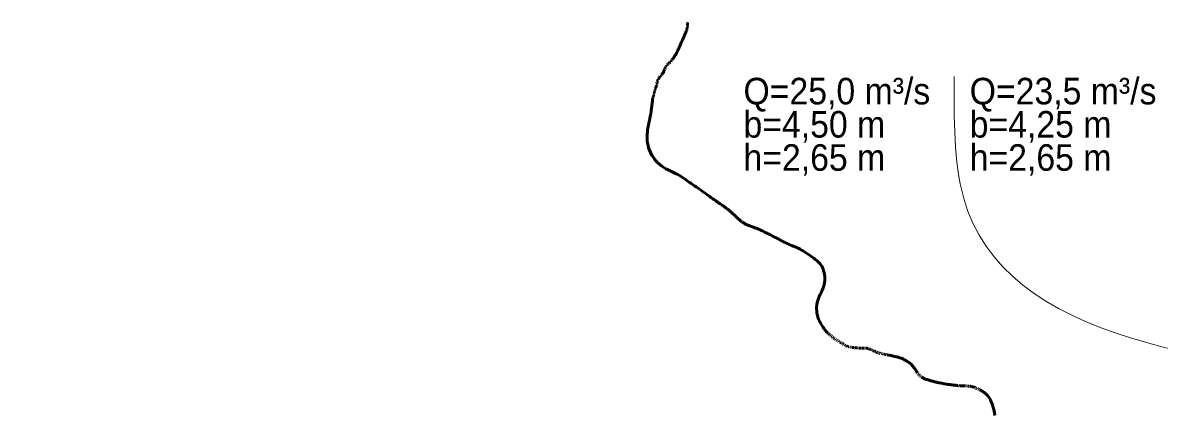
# Model space of a CAD drawing. Extents: x -1643653 to 4543381, y 1624270 to 13878484.
# Drawn here: x 685215 to 702315, y 8955585 to 8961482 of the extents above; entities that cross this region are included whole.
import ezdxf

# ---------------------------------------------------------------- set-up
doc = ezdxf.new("R2010")
doc.units = 0
doc.header["$LTSCALE"] = 160
for name, color, linetype, lineweight in [('24', 7, 'Continuous', 25), ('50', 7, 'Continuous', 13), ('60', 7, 'Continuous', 13)]:
    doc.layers.add(name, color=color, linetype=linetype, lineweight=lineweight)

msp = doc.modelspace()

# ---------------------------------------------------------------- linework, layer by layer
at = {"layer": '24'}
for p, q in [((695215.5, 8961429.1), (695215, 8961422.2)), ((695215.1, 8961489), (695215.8, 8961480.6)), ((695216.2, 8961443), (695215.9, 8961436)), ((695216.2, 8961472.6), (695216.5, 8961464.9)), ((695216.5, 8961457.4), (695216.4, 8961450.1)), ((695203.7, 8961369.9), (695200.3, 8961361)), ((695208.8, 8961386.1), (695206.5, 8961378.2)), ((695212.3, 8961401), (695210.8, 8961393.7)), ((695214.3, 8961415.2), (695213.5, 8961408.2)), ((694976.7, 8960913), (694971.5, 8960906.9)), ((694988.2, 8960928.1), (694982.2, 8960920.1)), ((694874.5, 8960788.4), (694870.7, 8960779.5)), ((694881.6, 8960804.2), (694878.1, 8960796.7)), ((694888.3, 8960817.6), (694885, 8960811.2)), ((694895.4, 8960829.4), (694891.8, 8960823.7)), ((694903.2, 8960840.2), (694899.2, 8960834.8)), ((694912.2, 8960850.5), (694907.6, 8960845.4)), ((694922.1, 8960860.3), (694917.1, 8960855.5)), ((694932, 8960869.5), (694927, 8960865)), ((694941.4, 8960877.7), (694936.8, 8960873.7)), ((694950, 8960885.1), (694945.8, 8960881.5)), ((694958.2, 8960892.6), (694954.1, 8960888.7)), ((694966.8, 8960901.5), (694962.4, 8960896.8)), ((694761.3, 8960585.2), (694758.9, 8960576.3)), ((694767, 8960603.1), (694764, 8960594.1)), ((694773.6, 8960621), (694770.2, 8960612.1)), ((694781.6, 8960638.2), (694777.4, 8960629.7)), ((694790.9, 8960654), (694786, 8960646.3)), ((694801.8, 8960668.2), (694796.2, 8960661.2)), ((694813.6, 8960681.6), (694807.6, 8960674.9)), ((694825.8, 8960695.7), (694819.7, 8960688.5)), ((694711.6, 8960406), (694709.7, 8960398.4)), ((694715.5, 8960421.7), (694713.5, 8960413.8)), ((694719.5, 8960437.8), (694717.4, 8960429.8)), ((694723.8, 8960454.1), (694721.6, 8960446)), ((694728.6, 8960470), (694726.2, 8960462.1)), ((694733.8, 8960485.9), (694731.2, 8960478)), ((694738.8, 8960501.8), (694736.3, 8960493.8)), ((694743.7, 8960517.7), (694741.3, 8960509.7)), ((694748.1, 8960534), (694745.9, 8960525.8)), ((694752.2, 8960550.6), (694750.2, 8960542.3)), ((694756.5, 8960567.7), (694754.3, 8960559.1)), ((694699.2, 8960361.1), (694696.9, 8960351.9)), ((694703.5, 8960376.8), (694701.4, 8960369.2)), ((694707.7, 8960391.1), (694705.6, 8960383.9))]:
    msp.add_line(p, q, dxfattribs=at)
at = {"layer": '24', "lineweight": 53}
for p, q in [((695215.5, 8961429.1), (695215.9, 8961436)), ((695216.2, 8961472.6), (695215.8, 8961480.6)), ((695216.2, 8961443), (695216.4, 8961450.1)), ((695216.5, 8961457.4), (695216.5, 8961464.9)), ((695203.7, 8961369.9), (695206.5, 8961378.2)), ((695208.8, 8961386.1), (695210.8, 8961393.7)), ((695212.3, 8961401), (695213.5, 8961408.2)), ((695214.3, 8961415.2), (695215, 8961422.2)), ((694976.7, 8960913), (694982.2, 8960920.1)), ((694874.5, 8960788.4), (694878.1, 8960796.7)), ((694881.6, 8960804.2), (694885, 8960811.2)), ((694888.3, 8960817.6), (694891.8, 8960823.7)), ((694895.4, 8960829.4), (694899.2, 8960834.8)), ((694903.2, 8960840.2), (694907.6, 8960845.4)), ((694912.2, 8960850.5), (694917.1, 8960855.5)), ((694922.1, 8960860.3), (694927, 8960865)), ((694932, 8960869.5), (694936.8, 8960873.7)), ((694941.4, 8960877.7), (694945.8, 8960881.5)), ((694950, 8960885.1), (694954.1, 8960888.7)), ((694958.2, 8960892.6), (694962.4, 8960896.8)), ((694966.8, 8960901.5), (694971.5, 8960906.9)), ((694756.5, 8960567.7), (694758.9, 8960576.3)), ((694761.3, 8960585.2), (694764, 8960594.1)), ((694767, 8960603.1), (694770.2, 8960612.1)), ((694773.6, 8960621), (694777.4, 8960629.7)), ((694781.6, 8960638.2), (694786, 8960646.3)), ((694790.9, 8960654), (694796.2, 8960661.2)), ((694801.8, 8960668.2), (694807.6, 8960674.9)), ((694813.6, 8960681.6), (694819.7, 8960688.5)), ((694707.7, 8960391.1), (694709.7, 8960398.4)), ((694711.6, 8960406), (694713.5, 8960413.8)), ((694715.5, 8960421.7), (694717.4, 8960429.8)), ((694719.5, 8960437.8), (694721.6, 8960446)), ((694723.8, 8960454.1), (694726.2, 8960462.1)), ((694728.6, 8960470), (694731.2, 8960478)), ((694733.8, 8960485.9), (694736.3, 8960493.8)), ((694738.8, 8960501.8), (694741.3, 8960509.7)), ((694743.7, 8960517.7), (694745.9, 8960525.8)), ((694748.1, 8960534), (694750.2, 8960542.3)), ((694752.2, 8960550.6), (694754.3, 8960559.1)), ((694699.2, 8960361.1), (694701.4, 8960369.2)), ((694703.5, 8960376.8), (694705.6, 8960383.9)), ((697345.6, 8956794), (697338.8, 8956799.6)), ((697357.8, 8956783.8), (697351.9, 8956788.8)), ((697368.8, 8956774), (697363.4, 8956778.9)), ((697379.5, 8956764.3), (697374.1, 8956769.2)), ((697390.7, 8956754.3), (697385, 8956759.3)), ((697403.4, 8956743.6), (697396.8, 8956749)), ((697417.8, 8956732.3), (697410.4, 8956738)), ((697433.1, 8956720.9), (697425.3, 8956726.6)), ((697448.8, 8956709.9), (697441, 8956715.3)), ((697464.3, 8956699.8), (697456.7, 8956704.7)), ((697479.3, 8956690.6), (697471.9, 8956695)), ((697493.9, 8956682.1), (697486.7, 8956686.2)), ((697508.1, 8956674), (697501, 8956678)), ((697521.9, 8956666.1), (697515, 8956670)), ((697535.6, 8956658.2), (697528.8, 8956662.1)), ((697549, 8956650.2), (697542.3, 8956654.2)), ((697562.3, 8956642.3), (697555.7, 8956646.3)), ((697575.7, 8956634.4), (697569, 8956638.4)), ((697588.8, 8956626.7), (697582.3, 8956630.5)), ((697601.5, 8956619.5), (697595.2, 8956623)), ((697613.6, 8956613.2), (697607.7, 8956616.2)), ((697624.7, 8956608.1), (697619.3, 8956610.5)), ((697635.2, 8956604.2), (697630, 8956606)), ((697645.8, 8956601.1), (697640.4, 8956602.6)), ((697657.3, 8956598.6), (697651.4, 8956599.8)), ((697670.7, 8956596.3), (697663.7, 8956597.5)), ((697685.8, 8956594), (697678.1, 8956595.1)), ((697701.9, 8956591.7), (697693.8, 8956592.8)), ((697718.2, 8956589.7), (697710.1, 8956590.7)), ((697733.7, 8956587.9), (697726.1, 8956588.8)), ((697748.3, 8956586.4), (697741.1, 8956587.1)), ((697762.1, 8956585.1), (697755.3, 8956585.7)), ((697775.3, 8956584.2), (697768.8, 8956584.6)), ((697788.1, 8956583.5), (697781.8, 8956583.8)), ((697800.7, 8956583.1), (697794.4, 8956583.3)), ((697812.9, 8956582.8), (697806.8, 8956582.9)), ((697824.9, 8956582.7), (697818.9, 8956582.8)), ((697836.6, 8956582.6), (697830.8, 8956582.7)), ((697848, 8956582.5), (697842.3, 8956582.6)), ((697859, 8956582.4), (697853.5, 8956582.5)), ((697869.5, 8956582.3), (697864.3, 8956582.4)), ((697879.6, 8956582.2), (697874.6, 8956582.3)), ((697894, 8956581.8), (697889.2, 8956582)), ((697908.8, 8956580.5), (697903.7, 8956581.1)), ((697919.3, 8956578.7), (697914, 8956579.7)), ((697930.7, 8956576.1), (697924.9, 8956577.5)), ((697942.6, 8956572.7), (697936.6, 8956574.5)), ((697955, 8956568.4), (697948.8, 8956570.6)), ((697967.8, 8956563.3), (697961.4, 8956565.9)), ((697980.9, 8956557.4), (697974.3, 8956560.4)), ((697994.3, 8956551), (697987.6, 8956554.3)), ((698008.2, 8956544.3), (698001.2, 8956547.7)), ((698022.7, 8956537.6), (698015.4, 8956541)), ((698037.7, 8956530.8), (698030.1, 8956534.2)), ((698053.2, 8956524.3), (698045.4, 8956527.5)), ((698069.3, 8956518.1), (698061.2, 8956521.1)), ((698086, 8956512.4), (698077.6, 8956515.2)), ((698102.9, 8956507.2), (698094.4, 8956509.7)), ((698119.7, 8956502.6), (698111.4, 8956504.8)), ((698135.9, 8956498.6), (698127.9, 8956500.5)), ((698150.9, 8956495.1), (698143.5, 8956496.8)), ((698165.1, 8956492.1), (698158, 8956493.5)), ((698179.3, 8956489.1), (698172.1, 8956490.6)), ((698194.5, 8956486.1), (698186.7, 8956487.6)), ((698211.8, 8956482.6), (698202.9, 8956484.4)), ((698231.6, 8956478.5), (698221.4, 8956480.6)), ((698690.6, 8956189.2), (698684.8, 8956196.3)), ((698702.1, 8956176.5), (698696.3, 8956182.6)), ((698714.2, 8956165.1), (698708, 8956170.8)), ((698727.8, 8956153.9), (698720.8, 8956159.5)), ((699306.4, 8956015.8), (699297.1, 8956016.8)), ((699323.6, 8956014.3), (699315.3, 8956015)), ((699338.8, 8956013.3), (699331.4, 8956013.7)), ((699352.6, 8956012.7), (699345.9, 8956013)), ((699365.2, 8956012.5), (699359, 8956012.6)), ((699377.1, 8956012.3), (699371.2, 8956012.4)), ((699388.8, 8956012.2), (699382.9, 8956012.3)), ((699400.9, 8956012), (699394.7, 8956012.1)), ((699414.3, 8956011.4), (699407.4, 8956011.7)), ((699429.8, 8956010.4), (699421.8, 8956011)), ((699447.7, 8956008.8), (699438.5, 8956009.7)), ((699564.3, 8955975.6), (699555.5, 8955979.7)), ((699581.7, 8955967.5), (699573.1, 8955971.5)), ((699599, 8955959.6), (699590.3, 8955963.6))]:
    msp.add_line(p, q, dxfattribs=at)
for points in [[(694988.2, 8960928.1), (694994.5, 8960936.7), (695001, 8960945.8), (695007.6, 8960955.3), (695014.2, 8960965), (695020.7, 8960974.9), (695027, 8960984.7), (695033.1, 8960994.3), (695039.1, 8961004.1), (695045.1, 8961014.5), (695051.4, 8961025.8), (695057.9, 8961038.3), (695065, 8961052.5), (695072.8, 8961068.8), (695081.4, 8961087.4), (695091, 8961108.7), (695101.2, 8961132), (695112, 8961156.7), (695123, 8961182.2), (695134, 8961207.7), (695144.6, 8961232.5), (695154.7, 8961256.1), (695164, 8961277.6), (695172.3, 8961296.5), (695179.6, 8961313), (695186, 8961327.5), (695191.5, 8961340.1), (695196.2, 8961351.1), (695200.3, 8961361)], [(694825.8, 8960695.7), (694831.7, 8960703.3), (694837.5, 8960711.5), (694843, 8960720.4), (694848.2, 8960730), (694853.2, 8960739.8), (694858, 8960749.9), (694862.5, 8960760), (694866.7, 8960769.9), (694870.7, 8960779.5)], [(694610.5, 8959801.8), (694612.9, 8959833), (694616.2, 8959863.1), (694620.1, 8959891.9), (694624.3, 8959919.5), (694628.9, 8959945.6), (694633.6, 8959970.2), (694638.3, 8959993.2), (694642.9, 8960014.6), (694647.3, 8960034.3), (694651.3, 8960052.2), (694654.8, 8960068.3), (694657.9, 8960082.9), (694660.6, 8960096.7), (694663.1, 8960109.9), (694665.3, 8960123.1), (694667.5, 8960136.7), (694669.5, 8960151.2), (694671.6, 8960167.1), (694673.7, 8960184.6), (694675.9, 8960203.4), (694678.2, 8960223), (694680.5, 8960243), (694682.8, 8960262.7), (694685.2, 8960281.7), (694687.6, 8960299.4), (694689.9, 8960315.5), (694692.3, 8960329.4), (694694.6, 8960341.5), (694696.9, 8960351.9)], [(695412.6, 8958963.5), (695390.1, 8958979.4), (695368.3, 8958994.5), (695347.1, 8959009), (695326.3, 8959023.1), (695305.9, 8959036.8), (695285.8, 8959050.4), (695265.9, 8959063.9), (695246.1, 8959077.5), (695226.2, 8959091.4), (695206.1, 8959105.7), (695185.8, 8959120.3), (695164.8, 8959135.2), (695143.1, 8959150.1), (695120.4, 8959165), (695096.6, 8959179.9), (695071.3, 8959194.5), (695044.4, 8959208.8), (695015.8, 8959222.9), (694985.9, 8959236.9), (694954.9, 8959251.4), (694923.4, 8959266.7), (694891.7, 8959283.3), (694860.2, 8959301.5), (694829.4, 8959321.8), (694799.7, 8959344.6), (694771.4, 8959370.2), (694744.8, 8959398.3), (694720.1, 8959428.6), (694697.5, 8959460.6), (694677.2, 8959494), (694659.3, 8959528.4), (694644.1, 8959563.4), (694631.8, 8959598.6), (694622.4, 8959633.7), (694615.8, 8959668.4), (694611.6, 8959702.8), (694609.5, 8959736.5), (694609.3, 8959769.6), (694610.5, 8959801.8)], [(695976.9, 8958531), (695967.2, 8958540.1), (695957.7, 8958549.4), (695948.1, 8958558.9), (695938.5, 8958568.5), (695928.9, 8958578.1), (695919.2, 8958587.8), (695909.4, 8958597.3), (695899.5, 8958606.6), (695889.5, 8958615.8), (695879.4, 8958624.8), (695869.1, 8958633.6), (695858.8, 8958642.3), (695848.4, 8958650.8), (695837.9, 8958659.2), (695827.4, 8958667.5), (695816.9, 8958675.7), (695806.4, 8958683.8), (695795.7, 8958692), (695784.8, 8958700.2), (695773.5, 8958708.6), (695761.6, 8958717.3), (695749.1, 8958726.3), (695735.9, 8958735.7), (695721.7, 8958745.6), (695706.5, 8958756), (695690.3, 8958767), (695673.1, 8958778.7), (695655, 8958791), (695636, 8958803.9), (695616.2, 8958817.6), (695595.5, 8958832), (695574, 8958847.1), (695551.8, 8958862.9), (695529, 8958879.4), (695505.8, 8958896.2), (695482.3, 8958913.2), (695458.9, 8958930.2), (695435.6, 8958947.1), (695412.6, 8958963.5)], [(696565.6, 8958234), (696553, 8958240.7), (696540.1, 8958247.5), (696526.7, 8958254.6), (696512.5, 8958262), (696497.3, 8958269.9), (696480.9, 8958278.4), (696462.9, 8958287.6), (696443.2, 8958297.7), (696422.1, 8958308.3), (696399.9, 8958319.3), (696377.1, 8958330.5), (696354, 8958341.7), (696331, 8958352.5), (696308.5, 8958362.8), (696286.8, 8958372.3), (696266.3, 8958381), (696247, 8958388.7), (696228.8, 8958395.7), (696211.6, 8958402.1), (696195.3, 8958408), (696179.9, 8958413.6), (696165.2, 8958418.8), (696151.3, 8958424), (696138, 8958429.1), (696125.3, 8958434.3), (696113, 8958439.6), (696101.2, 8958445), (696089.8, 8958450.5), (696078.8, 8958456.3), (696067.9, 8958462.3), (696057.3, 8958468.6), (696046.9, 8958475.3), (696036.5, 8958482.3), (696026.3, 8958489.6), (696016.2, 8958497.3), (696006.3, 8958505.3), (695996.4, 8958513.5), (695986.6, 8958522.1), (695976.9, 8958531)], [(697236.7, 8957815.1), (697224.9, 8957833.8), (697211.5, 8957851.4), (697196.4, 8957868.2), (697179.4, 8957884.7), (697160.2, 8957901.4), (697138.7, 8957918.7), (697114.9, 8957936.9), (697089.2, 8957955.7), (697062.3, 8957974.8), (697034.9, 8957993.6), (697007.6, 8958011.9), (696981, 8958029.1), (696955.8, 8958044.8), (696932.7, 8958058.6), (696912.1, 8958070.2), (696893.7, 8958079.8), (696877.2, 8958087.9), (696862.2, 8958094.6), (696848.2, 8958100.5), (696834.9, 8958105.8), (696821.7, 8958110.9), (696808.4, 8958116.1), (696794.5, 8958121.7), (696780.1, 8958127.8), (696765.2, 8958134.2), (696750.2, 8958141), (696734.9, 8958148), (696719.6, 8958155.2), (696704.3, 8958162.5), (696689.2, 8958169.8), (696674.4, 8958177.2), (696659.8, 8958184.6), (696645.5, 8958191.9), (696631.5, 8958199.1), (696617.8, 8958206.3), (696604.3, 8958213.4), (696591.2, 8958220.4), (696578.3, 8958227.2), (696565.6, 8958234)], [(697331.3, 8956805.9), (697323.2, 8956813.3), (697314.3, 8956822.1), (697304.5, 8956832.4), (697293.7, 8956844.7), (697281.9, 8956859.2), (697269, 8956876.1), (697255.3, 8956895.4), (697241.2, 8956916.7), (697227.2, 8956940), (697213.5, 8956965.1), (697200.6, 8956991.7), (697188.9, 8957019.6), (697178.8, 8957048.7), (697170.6, 8957078.7), (697164.4, 8957109.5), (697160.3, 8957140.9), (697158.5, 8957172.5), (697159, 8957204.3), (697161.8, 8957236), (697167.1, 8957267.4), (697175, 8957298.3), (697185.4, 8957328.5), (697197.7, 8957358.2), (697211.2, 8957387.5), (697225.2, 8957416.7), (697239.1, 8957446), (697252, 8957475.4), (697263.2, 8957505.3), (697272.1, 8957535.8), (697278.2, 8957567), (697281.4, 8957598.5), (697282.1, 8957630), (697280.5, 8957661.1), (697276.8, 8957691.2), (697271.4, 8957720), (697264.5, 8957747.1), (697256.3, 8957772.1), (697247.1, 8957794.6), (697236.7, 8957815.1)], [(698678.9, 8956204.2), (698672.8, 8956212.9), (698666.4, 8956222.7), (698659.6, 8956233.6), (698652.4, 8956245.5), (698644.6, 8956258), (698636.4, 8956270.9), (698627.6, 8956284.1), (698618.2, 8956297.2), (698608.1, 8956309.9), (698597.4, 8956322.1), (698586.1, 8956333.4), (698574.2, 8956344.1), (698561.9, 8956353.9), (698549.4, 8956363.1), (698536.9, 8956371.7), (698524.5, 8956379.7), (698512.4, 8956387.2), (698500.7, 8956394.2), (698489.7, 8956400.8), (698479, 8956406.9), (698468.5, 8956412.8), (698458.1, 8956418.2), (698447.4, 8956423.4), (698436.3, 8956428.3), (698424.5, 8956432.9), (698412, 8956437.3), (698398.4, 8956441.5), (698384.1, 8956445.5), (698369.1, 8956449.3), (698353.8, 8956452.9), (698338.3, 8956456.4), (698322.9, 8956459.7), (698307.9, 8956462.8), (698293.3, 8956465.8), (698279.5, 8956468.6), (698266.5, 8956471.3), (698254.2, 8956473.8), (698242.5, 8956476.2), (698231.6, 8956478.5)], [(698752.2, 8956137.3), (698743.4, 8956142.8), (698735.2, 8956148.3)], [(699287.1, 8956017.8), (699276.6, 8956019), (699265.5, 8956020.3), (699253.7, 8956021.7), (699241.2, 8956023.2), (699228.1, 8956024.7), (699214.3, 8956026.3), (699200, 8956028.1), (699185.2, 8956029.9), (699170, 8956031.8), (699154.4, 8956033.8), (699138.5, 8956036), (699122.5, 8956038.3), (699106.3, 8956040.7), (699090.1, 8956043.3), (699073.9, 8956046), (699057.9, 8956048.7), (699042.2, 8956051.5), (699026.9, 8956054.4), (699012.1, 8956057.3), (698997.8, 8956060.2), (698984.3, 8956063.1), (698971.2, 8956066), (698958.5, 8956069), (698946, 8956072), (698933.6, 8956075.2), (698921, 8956078.5), (698908.1, 8956081.9), (698894.8, 8956085.6), (698880.9, 8956089.4), (698866.6, 8956093.5), (698852.1, 8956097.7), (698837.6, 8956102.1), (698823.2, 8956106.7), (698809.4, 8956111.5), (698796.1, 8956116.4), (698783.7, 8956121.4), (698772.2, 8956126.6), (698761.8, 8956131.9), (698752.2, 8956137.3)], [(699546.5, 8955983.8), (699537.3, 8955987.7), (699527.9, 8955991.4), (699518.3, 8955994.8), (699508.4, 8955997.8), (699498.3, 8956000.5), (699488, 8956002.8), (699477.7, 8956004.7), (699467.5, 8956006.4), (699457.4, 8956007.7)], [(699842.7, 8955566.6), (699837.2, 8955600.3), (699830.1, 8955635.5), (699821.4, 8955671.3), (699811.2, 8955706.8), (699799.9, 8955741.1), (699787.5, 8955773.3), (699774.2, 8955802.5), (699760.2, 8955828), (699745.7, 8955850), (699730.8, 8955868.8), (699715.9, 8955884.8), (699701.2, 8955898.2), (699686.8, 8955909.6), (699673.1, 8955919.3), (699660.1, 8955927.5), (699648.2, 8955934.6), (699637.1, 8955940.8), (699626.8, 8955946.3), (699617.1, 8955951.1), (699607.8, 8955955.6)]]:
    msp.add_lwpolyline(points, dxfattribs=at)
at = {"layer": '50'}
msp.add_spline([(699229.6, 8960674.7), (699367.5, 8958853.5), (706327.2, 8956022.9)], degree=3, dxfattribs=at)
at = {"layer": '60', "lineweight": 25}
msp.add_spline([(814781, 9009175.5), (814787.2, 9009173.4), (814796.9, 9009173.4), (814799.4, 9009172.4), (814805.1, 9009174.5), (814805.6, 9009176.5), (814811.7, 9009179.5), (814811.7, 9009179.5), (814801.5, 9009181), (814790.7, 9009181.5), (814784.1, 9009183.1), (814777.4, 9009185.1), (814778.4, 9009175.5)], degree=3, dxfattribs=at)

# ---------------------------------------------------------------- texts
at = {"layer": '50', "width": 0.95}
for s, p in [('Q=25,0 m³/s', (696058.7, 8960252.4)), ('Q=23,5 m³/s', (699462, 8960252.4)), ('b=4,50 m', (696058.7, 8959752.4)), ('b=4,25 m', (699462, 8959752.4)), ('h=2,65 m', (696058.7, 8959252.4)), ('h=2,65 m', (699462, 8959252.4))]:
    msp.add_text(s, height=400, dxfattribs=at).set_placement(p)

doc.saveas('drawing.dxf')
